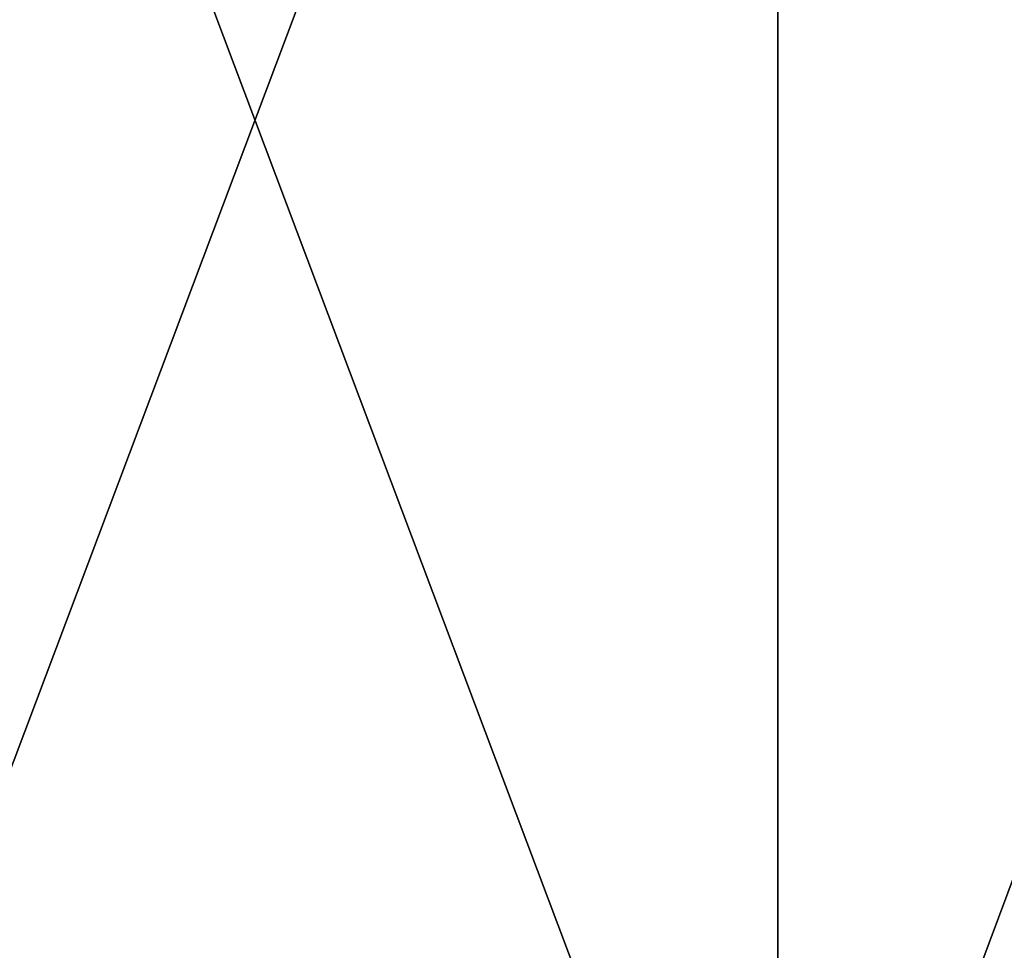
# Model space of a CAD drawing. Header units: millimetres. Extents: x -125 to 1250, y 4 to 1899.
# Tile 304 of 656: x 30.92 to 34.36, y 7.25 to 10.5. Entities that reach past the tile are written whole.
import ezdxf

# ---------------------------------------------------------------- set-up
doc = ezdxf.new("R2010")
doc.units = ezdxf.units.MM
doc.header["$LTSCALE"] = 3.583593
doc.layers.add('22', color=7, linetype='CONTINUOUS')
doc.layers.add('23', color=7, linetype='CONTINUOUS')

msp = doc.modelspace()

# ---------------------------------------------------------------- linework, layer by layer
at = {"layer": '22', "color": 7, "linetype": 'CONTINUOUS'}
for points in [[(29.9145, 15, -121.3677), (33.5665, 15, -120.4089), (29.9145, 5.3, -121.3677), (29.9145, 15, -121.3677)], [(29.9145, 5.3, -121.3677), (33.5665, 15, -120.4089), (33.5665, 5.3, -120.4089), (29.9145, 5.3, -121.3677)], [(33.5665, 15, -120.4089), (37.1879, 15, -119.3401), (33.5665, 5.3, -120.4089), (33.5665, 15, -120.4089)], [(33.5665, 5.3, -120.4089), (37.1879, 15, -119.3401), (37.1879, 5.3, -119.3401), (33.5665, 5.3, -120.4089)]]:
    msp.add_3dface(points, dxfattribs=at)
at = {"layer": '23', "color": 7, "linetype": 'CONTINUOUS'}
for points in [[(33.5665, 15, 120.4089), (29.9145, 15, 121.3677), (33.5665, 5.3, 120.4089), (33.5665, 15, 120.4089)], [(33.5665, 5.3, 120.4089), (29.9145, 15, 121.3677), (29.9145, 5.3, 121.3677), (33.5665, 5.3, 120.4089)], [(37.1879, 15, 119.3401), (33.5665, 15, 120.4089), (37.1879, 5.3, 119.3401), (37.1879, 15, 119.3401)], [(37.1879, 5.3, 119.3401), (33.5665, 15, 120.4089), (33.5665, 5.3, 120.4089), (37.1879, 5.3, 119.3401)]]:
    msp.add_3dface(points, dxfattribs=at)

doc.saveas('drawing.dxf')
